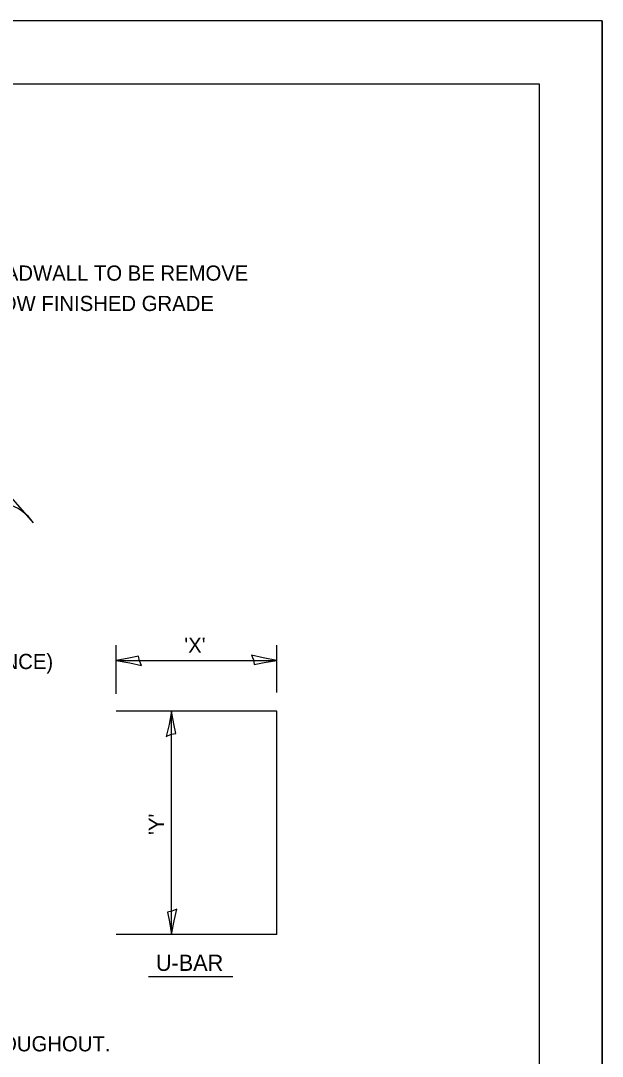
# Model space of a CAD drawing. Extents: x 2133490 to 2172050, y 2138301 to 2145980.
# Drawn here: x 2148020.1 to 2148250.1, y 2145265 to 2145674.5 of the extents above; entities that cross this region are included whole.
import ezdxf

# ---------------------------------------------------------------- set-up
doc = ezdxf.new("R2010")
doc.units = 0
for name, color, linetype in [('Level 63', 7, 'Continuous'), ('ROW_PR_Notes', 7, 'Continuous'), ('Sheets_50 Reference Boundary', 7, 'Continuous'), ('Sheets_General Details', 7, 'Continuous'), ('Sheets_Printer Plotting Border', 7, 'Continuous')]:
    doc.layers.add(name, color=color, linetype=linetype)

msp = doc.modelspace()

# ---------------------------------------------------------------- linework, layer by layer
at = {"layer": 'Level 63'}
for points in [[(2148067.9, 2145419.46), (2148067.09, 2145421.38), (2148066.77, 2145423.22), (2148062.9, 2145422.41), (2148057.9, 2145421.55), (2148063.24, 2145420.58)], [(2148111.39, 2145423.64), (2148112.21, 2145421.72), (2148112.52, 2145419.88), (2148116.39, 2145420.68), (2148121.39, 2145421.55), (2148116.06, 2145422.52)], [(2148077.7, 2145391.51), (2148079.62, 2145392.32), (2148081.46, 2145392.63), (2148080.66, 2145396.5), (2148079.79, 2145401.5), (2148078.82, 2145396.17)], [(2148081.88, 2145323.18), (2148079.96, 2145322.37), (2148078.12, 2145322.05), (2148078.92, 2145318.18), (2148079.79, 2145313.18), (2148080.76, 2145318.52)]]:
    msp.add_lwpolyline(points, close=True, dxfattribs=at)
at = {"layer": 'ROW_PR_Notes'}
for p, q in [((2148025.14, 2145475.91), (2148004.34, 2145499.76)), ((2148057.9, 2145408.36), (2148057.9, 2145427.55)), ((2148121.38, 2145408.89), (2148121.38, 2145427.55)), ((2148057.9, 2145421.55), (2148121.39, 2145421.55)), ((2148121.38, 2145401.5), (2148057.9, 2145401.5)), ((2148079.79, 2145313.18), (2148079.79, 2145401.5)), ((2148121.38, 2145313.18), (2148121.38, 2145401.5)), ((2148121.38, 2145313.18), (2148057.9, 2145313.18)), ((2148070.61, 2145296.5), (2148104.02, 2145296.5))]:
    msp.add_line(p, q, dxfattribs=at)
msp.add_arc((2148009.92, 2145465.69), 18.33, 33.8851, 75.5433, dxfattribs=at)
at = {"layer": 'Sheets_50 Reference Boundary'}
msp.add_lwpolyline([(2146650.12, 2145649.45), (2148225.12, 2145649.45), (2148225.12, 2144649.46), (2146650.12, 2144649.46)], close=True, dxfattribs=at)
at = {"layer": 'Sheets_General Details'}
for p, q in [((2148250.12, 2145674.46), (2146550.12, 2145674.46)), ((2148250.12, 2144574.46), (2148250.12, 2145674.46)), ((2148250.12, 2145674.46), (2148250.12, 2144574.46))]:
    msp.add_line(p, q, dxfattribs=at)
msp.add_lwpolyline([(2146650.12, 2145649.46), (2148225.12, 2145649.46), (2148225.12, 2144599.46), (2146650.12, 2144599.46)], close=True, dxfattribs=at)
at = {"layer": 'Sheets_Printer Plotting Border'}
msp.add_lwpolyline([(2146550.12, 2144574.46), (2148250.12, 2144574.46), (2148250.12, 2145674.46), (2146550.12, 2145674.46)], close=True, dxfattribs=at)

# ---------------------------------------------------------------- texts
at = {"layer": 'Level 63'}
for s, p in [('TOP OF HEADWALL TO BE REMOVE', (2147970.62, 2145571.68)), ('4" MIN BELOW FINISHED GRADE', (2147970.62, 2145559.68)), ('(2" CLEARANCE)', (2147969.03, 2145418.11))]:
    msp.add_text(s, height=6, dxfattribs=at).set_placement(p)
at = {"layer": 'ROW_PR_Notes'}
for s, height, p in [("'X'", 6, (2148084.83, 2145424.55)), ('U-BAR', 6.4, (2148073.6, 2145298.78)), ('CLASS SI CONCRETE SHALL BE USED THROUGHOUT.', 6, (2147845.19, 2145266.96))]:
    msp.add_text(s, height=height, dxfattribs=at).set_placement(p)
msp.add_text("'Y'", height=6, rotation=90, dxfattribs=at).set_placement((2148076.79, 2145352.52))

doc.saveas('drawing.dxf')
